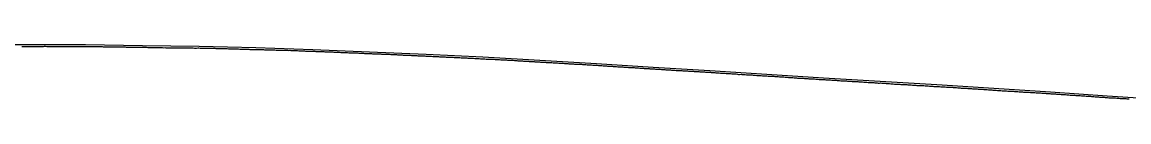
# Model space of a CAD drawing. Extents: x -3793 to 50787, y -1075 to 6138.
# Drawn here: x 26383 to 27358, y -418 to -370 of the extents above; entities that cross this region are included whole.
import ezdxf

# ---------------------------------------------------------------- set-up
doc = ezdxf.new("R2010")
doc.units = 0
doc.layers.add('RD_DDB_Profile_EX', color=7, linetype='Continuous')
doc.layers.add('RD_DDB_Profile_PR', color=7, linetype='Continuous')

msp = doc.modelspace()

# ---------------------------------------------------------------- linework, layer by layer
at = {"layer": 'RD_DDB_Profile_EX'}
for points in [[(26382.195986, -371.76198), (26383.190291, -371.761985), (26384.192519, -371.76228), (26385.194182, -371.762675), (26386.196409, -371.7705), (26387.198636, -371.770815), (26388.200292, -371.798505), (26389.194618, -371.783355), (26390.196847, -371.798765), (26391.195311, -371.74193), (26392.197541, -371.742165), (26393.19977, -371.773205), (26394.201999, -371.8158), (26395.195771, -371.785), (26396.198003, -371.79296), (26397.200234, -371.785435), (26398.20188, -371.79352), (26399.20411, -371.75157), (26400.20634, -371.73616), (26401.200125, -371.79408), (26402.202357, -371.71004), (26403.19995, -371.71078), (26404.201582, -371.769095), (26405.203811, -371.761435), (26406.206039, -371.75373), (26407.19984, -371.737855), (26408.202071, -371.754085), (26409.204301, -371.81237), (26410.205926, -371.804695), (26411.208155, -371.80495), (26412.210385, -371.80521), (26413.204198, -371.84721), (26414.20643, -371.81369), (26415.208661, -371.763965), (26416.207748, -371.76476), (26417.20845, -371.840345), (26418.045718, -371.840525), (26419.205746, -371.86517), (26420.206444, -371.85715), (26421.208675, -371.832195)], [(26421.208675, -371.832195), (26422.211528, -371.824125), (26423.212215, -371.832655), (26424.206674, -371.782665), (26425.208906, -371.77467), (26426.04421, -371.77492), (26427.215582, -371.782855), (26428.208497, -371.782805), (26429.211352, -371.82469), (26430.213582, -371.866655), (26431.041078, -371.82495), (26432.211864, -371.866375), (26433.047138, -371.86661), (26434.207634, -371.86651), (26435.209864, -371.858445), (26436.044555, -371.85866), (26437.208772, -371.87472), (26438.211002, -371.825015), (26439.213232, -371.86696), (26440.047674, -371.86719), (26441.209006, -371.925455), (26442.043262, -371.9257), (26443.047479, -371.900315), (26444.210144, -371.950275), (26445.210815, -371.95884), (26446.213043, -371.959095), (26447.039358, -372.000675), (26448.211954, -371.992015), (26449.214182, -371.950615), (26450.048014, -371.950815), (26451.209957, -371.942335), (26452.212186, -371.984135), (26453.045438, -371.9843), (26454.043763, -372.02555), (26455.213325, -372.06725), (26456.213985, -372.034225), (26457.209102, -372.04257), (26458.211333, -372.04279), (26459.215125, -372.08415), (26460.209607, -372.12574), (26461.212471, -372.125855), (26462.213128, -372.125995), (26463.215355, -372.176175), (26464.040247, -372.21769), (26465.214267, -372.20062), (26466.216495, -372.20074), (26467.041532, -372.24227), (26468.215407, -372.259005), (26469.217634, -372.292245), (26470.210548, -372.283785), (26471.043152, -372.24231), (26472.211029, -372.250535), (26473.211688, -372.292195), (26474.044438, -372.33382), (26475.212167, -372.342075), (26476.212827, -372.383725), (26477.045724, -372.38379), (26478.040979, -372.383765), (26479.213966, -372.400545), (26480.216193, -372.45066), (26481.041481, -372.450645), (26482.215105, -372.52525), (26483.217332, -372.516875), (26484.042765, -372.4753), (26485.043888, -372.44221), (26486.210726, -372.49205), (26487.044049, -372.533705), (26488.045173, -372.492175), (26489.210298, -372.5668), (26490.21316, -372.6), (26491.215388, -372.6), (26492.040927, -372.55843), (26493.213665, -372.616825), (26494.046961, -372.65843), (26495.042211, -372.69158), (26496.214804, -372.708405), (26497.048246, -372.75), (26498.21058, -372.691585), (26499.043838, -372.69157), (26500.042163, -372.75), (26501.211719, -372.76681), (26502.045123, -372.80842), (26503.043447, -372.8), (26504.212858, -372.8416), (26505.215086, -372.833165), (26506.040875, -372.87475), (26507.213996, -372.916435), (26508.214659, -372.87478), (26509.209139, -372.924775), (26510.212002, -372.92474), (26511.212661, -372.92469), (26512.214887, -372.966175), (26513.047291, -372.96611), (26514.210667, -372.974605), (26515.212255, -372.95754), (26516.214481, -373.00744), (26517.216708, -372.974405), (26518.210569, -372.97438), (26519.212797, -372.998645), (26520.215026, -373.048525), (26521.217254, -373.057005)], [(26521.217254, -373.057005), (26522.218833, -373.03962), (26523.213355, -373.11373), (26524.215585, -373.08083), (26525.217816, -373.089335), (26526.219393, -373.089145), (26527.212307, -373.121785), (26528.214536, -373.13903), (26529.216766, -373.13016), (26530.218336, -373.12994), (26531.220563, -373.129785), (26532.215113, -373.129775), (26533.216682, -373.179555), (26534.218912, -373.220575), (26535.221142, -373.22924), (26536.215705, -373.229235), (26537.217272, -373.187885), (26538.219504, -373.187745), (26539.221736, -373.228695), (26540.044983, -373.310705), (26541.219303, -373.260985), (26542.221532, -373.26971), (26543.223761, -373.32847), (26544.225991, -373.337275), (26545.219901, -373.37824), (26546.222132, -373.41909), (26547.224363, -373.368915), (26548.225915, -373.395775), (26549.228145, -373.445655), (26550.222747, -373.427535), (26551.224981, -373.427375), (26552.22653, -373.47715), (26553.228762, -373.52699), (26554.230995, -373.52683), (26555.22084, -373.53575), (26556.222382, -373.58555), (26557.224614, -373.576185), (26558.226846, -373.585275), (26559.229078, -373.6666), (26560.230611, -373.66635), (26561.232842, -373.725485), (26562.227492, -373.725475), (26563.271567, -373.7295), (26564.228151, -373.80603), (26565.041703, -373.805895), (26566.231455, -373.855815), (26567.23363, -373.90565), (26568.046414, -373.90551), (26569.22937, -373.936745), (26570.231522, -373.986555), (26571.040185, -373.98602), (26572.231545, -374.045515), (26573.231834, -374.066925), (26574.234608, -374.11689), (26575.236667, -374.166735), (26576.229411, -374.2169), (26577.23142, -374.26678), (26578.234082, -374.257315), (26579.231209, -374.29722), (26580.233155, -374.337585), (26581.043568, -374.337515), (26582.235987, -374.347175), (26583.230398, -374.37831), (26583.537522, -374.378285), (26584.041128, -374.37829), (26585.233044, -374.397585), (26586.234879, -374.428545), (26587.042118, -374.42792), (26588.234445, -374.43771), (26589.234503, -374.447335), (26590.292841, -374.49777), (26591.231253, -374.48836), (26592.23121, -374.52905), (26593.233652, -374.579315), (26594.235378, -374.56048), (26595.232284, -374.61949), (26596.043777, -374.660095), (26597.227126, -374.71088), (26598.228745, -374.701685), (26599.231074, -374.74269), (26600.22788, -374.75172), (26601.2295, -374.76141), (26602.228062, -374.801495), (26603.228636, -374.842585), (26604.227153, -374.87048), (26605.226911, -374.911475), (26606.226077, -374.95186), (26607.22759, -374.952235), (26608.227355, -374.9527), (26609.226516, -374.99311), (26610.235584, -375.033705), (26610.558796, -375.049715), (26611.232215, -375.10232), (26612.234341, -375.143605), (26613.230941, -375.112225), (26614.232359, -375.193965), (26615.23141, -375.20326), (26616.232118, -375.21294), (26617.314114, -375.253875), (26618.230369, -375.225555), (26619.23098, -375.25406)], [(26619.23098, -375.25406), (26620.23025, -375.303685), (26621.230858, -375.32615), (26622.228392, -375.3945), (26623.230736, -375.435555), (26624.228255, -375.416585), (26625.228764, -375.48588), (26626.226199, -375.57638), (26627.229141, -375.577125), (26628.22965, -375.637035), (26629.227086, -375.718315), (26630.229318, -375.74116), (26631.226715, -375.781745), (26632.224052, -375.90018), (26633.228964, -375.899635), (26634.228026, -375.862345), (26635.225363, -375.91227), (26636.2227, -375.952915), (26637.232408, -376.031085), (26637.580069, -376.04849), (26638.229681, -376.07185), (26639.226921, -376.07195), (26640.22416, -376.11279), (26641.230697, -376.193645), (26642.227937, -376.203035), (26643.225176, -376.253145), (26644.335388, -376.281105), (26645.224363, -376.272995), (26646.229085, -376.22273), (26647.226229, -376.273005), (26648.225089, -376.363925), (26649.222231, -376.42343), (26650.226956, -376.473165), (26651.225802, -376.51412), (26652.222849, -376.50537), (26653.222974, -376.584455), (26654.229318, -376.58425), (26655.226367, -376.63468), (26656.223415, -376.67598), (26657.220463, -376.726425), (26658.226772, -376.75803), (26659.223727, -376.8269), (26660.220681, -376.868435), (26661.222405, -376.829085), (26662.226976, -376.97014), (26663.223933, -377.038795), (26664.22256, -377.04827), (26664.601343, -377.067485), (26665.218779, -377.071805), (26666.216632, -377.07226), (26667.222113, -377.113195), (26668.218974, -377.16404), (26669.219916, -377.247895), (26670.217757, -377.333885), (26671.356661, -377.346275), (26672.21693, -377.38926), (26673.219233, -377.45591), (26674.219873, -377.513875), (26675.22217, -377.512805), (26676.217519, -377.51256), (26677.219824, -377.575425), (26678.220438, -377.58343), (26679.222647, -377.63246), (26680.217931, -377.723325), (26681.218455, -377.78157), (26682.220666, -377.830605), (26683.225952, -377.871775), (26684.227151, -377.952945), (26685.221732, -377.948355), (26686.223854, -377.97931), (26687.224269, -378.001145), (26688.227079, -378.059815), (26689.221615, -378.109665), (26690.222025, -378.09979), (26691.224144, -378.189725), (26691.622616, -378.20927), (26692.226907, -378.257825), (26693.227219, -378.2759), (26694.221679, -378.32596), (26695.223712, -378.366125), (26696.224719, -378.39743), (26697.226751, -378.396825), (26698.377934, -378.413905), (26699.221449, -378.474515), (26700.224096, -378.555845), (26701.226043, -378.596155), (26702.218696, -378.596585), (26703.220643, -378.67758), (26704.223291, -378.73681), (26705.223498, -378.74591), (26706.225359, -378.755065), (26707.219661, -378.84624), (26708.220494, -378.88723), (26709.222355, -378.86845), (26710.227284, -378.956825), (26711.221576, -379.00731), (26712.222387, -379.048415), (26713.224165, -379.120715), (26714.225247, -379.17044), (26715.227026, -379.239005), (26716.220537, -379.270935)], [(26716.220537, -379.270935), (26717.222315, -379.330235), (26718.224094, -379.43029), (26718.64389, -379.430315), (26719.225129, -379.430155), (26720.219251, -379.47192), (26721.220947, -379.52221), (26722.22195, -379.572175), (26723.223647, -379.640885), (26724.217068, -379.64153), (26725.399208, -379.710675), (26726.223463, -379.81627), (26727.216796, -379.858095), (26728.21841, -379.867755), (26729.220024, -379.868305), (26730.220956, -379.90943), (26731.214961, -379.97885), (26732.219643, -380.02188), (26733.220501, -380.054355), (26734.222036, -380.114155), (26735.215269, -380.17433), (26736.215143, -380.17528), (26737.216679, -380.18498), (26738.209906, -380.286155), (26739.214509, -380.2885), (26740.215966, -380.298305), (26741.216764, -380.348985), (26742.210556, -380.43322), (26743.211357, -380.47522), (26744.212813, -380.526285), (26745.209688, -380.5797), (26745.665163, -380.64841), (26746.210454, -380.713395), (26747.211832, -380.72334), (26748.213211, -380.76616), (26749.206238, -380.809515), (26750.207613, -380.860935), (26751.208987, -380.91235), (26752.420481, -380.9761), (26753.206431, -381.01759), (26754.207107, -381.068935), (26755.208407, -381.078875), (26756.201938, -381.123145), (26757.20262, -381.1745), (26758.203915, -381.226195), (26759.208351, -381.22963), (26760.201169, -381.3241), (26761.202388, -381.334065), (26762.203014, -381.385705), (26763.195815, -381.44605), (26764.197902, -381.49751), (26765.198532, -381.54133), (26766.199147, -381.585295), (26767.197128, -381.6013), (26768.199217, -381.648925), (26769.198068, -381.733335), (26770.203312, -381.774835), (26771.197556, -381.831035), (26772.20279, -381.87249), (26772.686437, -381.895855), (26773.197588, -381.91344), (26774.204209, -381.970755), (26775.198388, -382.069395), (26776.203535, -382.16105), (26777.197714, -382.16763), (26778.202853, -382.21722), (26779.441755, -382.265565), (26780.204197, -382.26586), (26781.19831, -382.348735), (26782.203368, -382.40664), (26783.200628, -382.449375), (26784.20403, -382.4972), (26785.201289, -382.51405), (26786.2038, -382.59633), (26787.200991, -382.63933), (26788.202825, -382.603765), (26789.201516, -382.646565), (26790.203351, -382.74486), (26791.200543, -382.887835), (26792.202981, -382.93647), (26793.200157, -382.9457), (26794.203425, -382.99413), (26795.200548, -383.04547), (26796.202311, -383.094065), (26797.199437, -383.095405), (26798.204955, -383.146225), (26799.200436, -383.25362), (26799.70771, -383.27897), (26800.205313, -383.31229), (26801.199226, -383.362065), (26802.204073, -383.45472), (26803.197986, -383.45449), (26804.204332, -383.50506), (26805.198849, -383.57935), (26806.463028, -383.579895), (26807.197563, -383.57197), (26808.202355, -383.630965), (26809.19769, -383.722835), (26810.202484, -383.773805), (26811.197214, -383.83138), (26812.202292, -383.88954)], [(26812.202292, -383.88954), (26813.218347, -383.93369), (26814.20264, -383.98183), (26815.199858, -384.025075), (26816.200839, -384.07424), (26817.19806, -384.167515), (26818.200522, -384.224495), (26819.198339, -384.36812), (26820.200191, -384.42481), (26821.197945, -384.484615), (26822.199751, -384.525615), (26823.197502, -384.577485), (26824.199906, -384.66882), (26825.197057, -384.686205), (26826.202619, -384.737235), (26826.728983, -384.763865), (26827.196583, -384.78713), (26828.202084, -384.888435), (26829.196601, -384.93095), (26830.200062, -384.982105), (26831.202404, -385.073815), (26832.20099, -385.07908), (26833.484302, -385.18239), (26834.19932, -385.2328), (26835.197855, -385.280555), (26836.196995, -385.28672), (26837.198674, -385.378145), (26838.197819, -385.44249), (26839.204736, -385.53172), (26840.23962, -385.62304), (26841.202368, -385.661395), (26842.199304, -385.70124), (26843.198402, -385.79955), (26844.197506, -385.822995), (26845.199103, -385.831135), (26846.19821, -385.92959), (26847.204385, -385.93549), (26848.203439, -386.02573), (26849.202497, -386.074445), (26850.200917, -386.1314), (26851.199982, -386.27155), (26852.198405, -386.328575), (26853.200575, -386.337545), (26854.198973, -386.386115), (26855.205007, -386.434105), (26856.203369, -386.524065), (26857.201731, -386.54028), (26858.200754, -386.598135), (26859.200757, -386.646755), (26860.199127, -386.686655), (26860.505575, -386.71741), (26861.200541, -386.787065), (26862.198855, -386.877155), (26863.204796, -386.893235), (26864.203105, -386.99223), (26865.201415, -387.03226), (26866.202068, -387.0404), (26867.260894, -387.10441), (26868.198651, -387.197645), (26869.199982, -387.289305), (26870.198244, -387.329495), (26871.204104, -387.37802), (26872.202362, -387.42723), (26873.201304, -387.47677), (26874.201248, -387.503245), (26875.199461, -387.56187), (26876.197673, -387.65222), (26877.198944, -387.74397), (26878.197155, -387.79344), (26879.202945, -387.84227), (26880.201843, -387.89206), (26881.201738, -387.94149), (26882.1999, -387.99119), (26883.198063, -388.090885), (26884.196225, -388.140585), (26885.197442, -388.232525), (26886.203175, -388.290765), (26887.202027, -388.35), (26887.526849, -388.349905), (26888.200156, -388.35907), (26889.19998, -388.40886), (26890.198094, -388.54957), (26891.196208, -388.599495), (26892.194322, -388.649425), (26893.19549, -388.737505), (26894.282167, -388.781975), (26895.199937, -388.82808), (26896.199712, -388.928085), (26897.197778, -388.99661), (26898.195845, -389.078355), (26899.193912, -389.16012), (26900.191979, -389.169445), (26901.193096, -389.270935), (26902.199386, -389.32099), (26903.197409, -389.38047), (26904.197125, -389.471555), (26905.195146, -389.471905), (26906.193167, -389.581355), (26907.191189, -389.681695), (26908.262479, -389.681965), (26909.2631, -389.77476)], [(26909.2631, -389.77476), (26910.088311, -389.815585), (26910.637286, -389.883225), (26911.634594, -389.892525), (26912.637064, -389.973085), (26913.636051, -390.01414), (26914.638515, -390.02188), (26915.636473, -390.12265), (26916.639896, -390.21194), (26917.637854, -390.308305), (26918.634404, -390.330295), (26919.639236, -390.38018), (26920.634095, -390.388795), (26921.641299, -390.479755), (26922.635431, -390.569965), (26923.633353, -390.62094), (26924.640533, -390.71206), (26925.634665, -390.75225), (26926.640152, -390.8118), (26927.635977, -390.97436), (26928.058759, -390.996015), (26928.633879, -391.03474), (26929.637929, -391.0021), (26930.635123, -391.10304), (26931.637479, -391.183975), (26932.637059, -391.27602), (26933.638723, -391.25231), (26934.814077, -391.35309), (26935.633066, -391.426095), (26936.637801, -391.485785), (26937.632557, -391.494965), (26938.639671, -391.568445), (26939.633737, -391.62727), (26940.63327, -391.678705), (26941.63802, -391.729305), (26942.63274, -391.770585), (26943.639823, -391.87162), (26944.633858, -391.9216), (26945.631684, -392.064495), (26946.635656, -392.12295), (26947.632802, -392.124475), (26948.635106, -392.174185), (26949.634556, -392.26724), (26950.628561, -392.317465), (26951.635612, -392.368775), (26952.630287, -392.510485), (26953.635033, -392.529285), (26954.631341, -392.57969), (26955.080032, -392.624815), (26955.636081, -392.67213), (26956.633855, -392.73326), (26957.630109, -392.77519), (26958.634863, -392.867875), (26959.629499, -392.877365), (26960.636526, -392.978925), (26961.835351, -393.015975), (26962.629838, -393.04897), (26963.632109, -393.090755), (26964.629204, -393.151515), (26965.629913, -393.20019), (26966.632188, -393.25905), (26967.633817, -393.317595), (26968.629989, -393.392915), (26969.628451, -393.441625), (26970.630702, -393.500725), (26971.63453, -393.55967), (26972.62531, -393.65056), (26973.629138, -393.700995), (26974.631389, -393.74306), (26975.632993, -393.834905), (26976.625964, -393.92621), (26977.628193, -393.944015), (26978.63135, -393.99438), (26979.633867, -394.085965), (26980.625548, -394.10209), (26981.627136, -394.194105), (26982.101306, -394.241545), (26982.62964, -394.277345), (26983.632135, -394.244575), (26984.631473, -394.343315), (26985.626283, -394.435805), (26986.62942, -394.50334), (26987.628762, -394.593625), (26988.856624, -394.594235), (26989.626047, -394.620415), (26990.629163, -394.77905), (26991.628485, -394.79489), (26992.63096, -394.895425), (26993.625742, -394.94663), (26994.628857, -394.947485), (26995.62818, -395.0133), (26996.630638, -395.097245), (26997.625395, -395.198695), (26998.624699, -395.24791), (26999.627793, -395.257365), (27000.630255, -395.34145), (27001.625004, -395.48464), (27002.624304, -395.542205), (27003.627379, -395.551865), (27004.629827, -395.644635), (27005.632279, -395.68745)], [(27005.632279, -395.68745), (27006.623835, -395.737585), (27007.626909, -395.7972), (27008.629363, -395.89008), (27009.122579, -395.890775), (27009.631812, -395.89945), (27010.623334, -395.94983), (27011.625775, -396.051145), (27012.628832, -396.110855), (27013.624928, -396.40212), (27014.624198, -396.409895), (27015.877898, -396.333305), (27016.63109, -396.383435), (27017.627174, -396.38986), (27018.626428, -396.48161), (27019.625681, -396.62336), (27020.62404, -396.673775), (27021.627856, -396.713015), (27022.633216, -396.729725), (27023.626349, -396.779615), (27024.623046, -396.8702), (27025.622286, -396.9204), (27026.62925, -397.019875), (27027.62849, -397.120075), (27028.624562, -397.168555), (27029.624427, -397.260875), (27030.623654, -397.30308), (27031.622881, -397.353565), (27032.626663, -397.409805), (27033.62652, -397.460625), (27034.625747, -397.5611), (27035.621811, -397.643025), (27036.143853, -397.669375), (27036.621939, -397.684825), (27037.628243, -397.759585), (27038.62746, -397.810325), (27039.624422, -397.86714), (27040.623636, -397.926175), (27041.622222, -397.959955), (27042.899171, -398.023155), (27043.626109, -398.05865), (27044.625314, -398.12627), (27045.623891, -398.17691), (27046.624003, -398.302565), (27047.627764, -398.35105), (27048.626342, -398.40173), (27049.65449, -398.462245), (27050.62249, -398.510065), (27051.621687, -398.56962), (27052.621785, -398.66214), (27053.628709, -398.712695), (27054.624115, -398.79535), (27055.622689, -398.854565), (27056.623407, -398.92222), (27057.621975, -399.01522), (27058.625732, -399.11427), (27059.625819, -399.16534), (27060.62501, -399.20875), (27061.620409, -399.25818), (27062.620489, -399.351135), (27063.627425, -399.418365), (27064.622819, -399.5937), (27065.623504, -399.60359), (27066.618898, -399.611385), (27067.62584, -399.620575), (27068.621234, -399.71221), (27069.920445, -399.78649), (27070.625065, -399.829205), (27071.62364, -399.906865), (27072.621122, -399.949035), (27073.619694, -399.966875), (27074.626656, -400.110325), (27075.623517, -400.21016), (27076.675763, -400.25711), (27077.618084, -400.3047), (27078.626514, -400.398425), (27079.621901, -400.44083), (27080.620484, -400.458745), (27081.624269, -400.542925), (27082.624305, -400.65283), (27083.620281, -400.695745), (27084.618871, -400.80604), (27085.624095, -400.821465), (27086.622689, -400.85854), (27087.618656, -400.90946), (27088.618662, -400.961845), (27089.621893, -401.05399), (27090.621072, -401.10706), (27091.617854, -401.15025), (27092.62489, -401.1827), (27093.620277, -401.22605), (27094.619704, -401.27835), (27095.766131, -401.388175), (27096.6224, -401.473335), (27096.941718, -401.49033), (27097.621831, -401.518565), (27098.618575, -401.53424), (27099.617993, -401.551395), (27100.62129, -401.687215), (27101.765014, -401.75397), (27102.616887, -401.797725)], [(27102.616887, -401.797725), (27103.766545, -401.94257), (27104.762325, -402.00781), (27105.758508, -402.06617), (27106.760082, -402.16448), (27107.762739, -402.214775), (27108.764717, -402.220555), (27109.766284, -402.268905), (27110.75958, -402.31807), (27111.761455, -402.359755), (27112.761517, -402.41574), (27113.763392, -402.536535), (27114.76485, -402.59257), (27115.766307, -402.63396), (27116.769222, -402.734765), (27117.207673, -402.75665), (27117.762402, -402.776955), (27118.763747, -402.783265), (27119.765517, -402.83252), (27120.765438, -402.939005), (27121.76678, -402.995425), (27122.76855, -403.052165), (27123.962992, -403.205685), (27124.761525, -403.278755), (27125.76563, -403.33739), (27126.766863, -403.386625), (27127.768526, -403.43615), (27128.768319, -403.49299), (27129.769549, -403.577235), (27130.771207, -403.58428), (27131.764155, -403.59193), (27132.763833, -403.699065), (27133.765389, -403.74885), (27134.768954, -403.799915), (27135.770078, -403.92688), (27136.770187, -404.019245), (27137.771277, -404.01878), (27138.764121, -403.98422), (27139.76557, -404.17672), (27140.765139, -404.18408), (27141.766588, -404.19162), (27142.767604, -404.28383), (27143.771065, -404.3702), (27144.228947, -404.37044), (27144.762836, -404.386105), (27145.763746, -404.43608), (27146.764657, -404.52858), (27147.765997, -404.62138), (27148.765472, -404.67894), (27149.767389, -404.7785), (27150.984265, -404.88206), (27151.760946, -404.92185), (27152.763767, -404.938335), (27153.764573, -404.98114), (27154.762936, -404.994585), (27155.763314, -405.08707), (27156.764121, -405.17984), (27157.762053, -405.2281), (27158.762757, -405.251), (27159.769193, -405.29927), (27160.769465, -405.349435), (27161.767725, -405.39832), (27162.768429, -405.49123), (27163.766257, -405.53224), (27164.766934, -405.63277), (27165.764661, -405.696715), (27166.765265, -405.78226), (27167.763429, -405.87375), (27168.763596, -405.89691), (27169.76176, -405.903625), (27170.762363, -406.073955), (27171.25022, -406.07431), (27171.762479, -406.08965), (27172.768696, -406.061165), (27173.769204, -406.112025), (27174.76829, -406.068645), (27175.768793, -406.20432), (27176.766422, -406.30342), (27178.005538, -406.42042), (27178.764916, -406.48866), (27179.764884, -406.53954), (27180.762851, -406.589115), (27181.763253, -406.64028), (27182.760785, -406.682), (27183.761188, -406.748285), (27184.761591, -406.884395), (27185.76719, -406.940815), (27186.767502, -406.949725), (27187.764934, -406.991745), (27188.765246, -407.085665), (27189.76311, -407.09296), (27190.762991, -407.151545), (27191.760831, -407.24395), (27192.761045, -407.345595), (27193.758384, -407.38793), (27194.758599, -407.43961), (27195.756362, -407.45443), (27196.756152, -407.64105), (27197.764569, -407.642095), (27198.271494, -407.66739), (27198.761861, -407.69931)], [(27198.761861, -407.69931), (27199.761991, -407.786615), (27200.761055, -407.78679), (27201.760758, -407.802965), (27202.758419, -407.896), (27203.758538, -407.997925), (27205.026812, -408.04845), (27205.755834, -408.05003), (27206.753396, -408.15055), (27207.753012, -408.252445), (27208.750165, -408.35269), (27209.749786, -408.44755), (27210.759021, -408.505745), (27211.78213, -408.50705), (27212.754182, -408.5631), (27213.751243, -408.62056), (27214.755042, -408.675525), (27215.752103, -408.718955), (27216.757423, -408.768815), (27217.752964, -408.82441), (27218.750006, -408.88197), (27219.754122, -409.023375), (27220.750687, -409.109635), (27221.755906, -409.195575), (27222.751367, -409.179795), (27223.756581, -409.22278), (27224.754919, -409.309175), (27225.292767, -409.335595), (27225.748979, -409.36524), (27226.75547, -409.45124), (27227.749891, -409.500565), (27228.754604, -409.55776), (27229.752857, -409.651505), (27230.755515, -409.750195), (27232.048085, -409.84386), (27232.747721, -409.857425), (27233.754124, -409.972145), (27234.750511, -410.05172), (27235.753083, -410.093525), (27236.75084, -410.151495), (27237.753412, -410.25043), (27238.803404, -410.304145), (27239.756128, -410.359185), (27240.751739, -410.4018), (27241.748448, -410.460325), (27242.753005, -410.510875), (27243.748605, -410.603525), (27244.753569, -410.65436), (27245.748746, -410.746785), (27246.753627, -410.76194), (27247.751602, -410.820495), (27248.745359, -410.906295), (27249.750251, -410.95737), (27250.745346, -411.05007), (27251.750242, -411.101175), (27252.748166, -411.159835), (27253.750115, -411.179995), (27254.747987, -411.23171), (27255.744529, -411.319855), (27256.746493, -411.41241), (27257.74435, -411.45746), (27258.746712, -411.520725), (27259.069359, -411.55372), (27259.744116, -411.615665), (27260.748888, -411.66723), (27261.742868, -411.72447), (27262.740234, -411.73294), (27263.742532, -411.912795), (27264.739892, -411.97131), (27265.824677, -411.98352), (27266.739853, -412.0301), (27267.739212, -412.03497), (27268.741437, -412.128475), (27269.744552, -412.17826), (27270.739338, -412.241895), (27271.742074, -412.284825), (27272.743904, -412.348005), (27273.746942, -412.44803), (27274.739162, -412.483795), (27275.742199, -412.57716), (27276.743959, -412.62063), (27277.73829, -412.707735), (27278.741327, -412.771045), (27279.744333, -412.784445), (27280.74602, -412.834795), (27281.738163, -412.9774), (27282.740741, -413.02741), (27283.742426, -413.084405), (27284.745387, -413.171395), (27285.74002, -413.265675), (27286.090632, -413.28325), (27286.742931, -413.322715), (27287.742052, -413.328275), (27288.736228, -413.422525), (27289.739112, -413.486225), (27290.741996, -413.536715), (27291.743618, -413.53729), (27292.845951, -413.67533), (27293.740606, -413.751885), (27294.74092, -413.78795), (27295.734129, -413.876315)], [(27295.734129, -413.876315), (27296.736939, -413.94007), (27297.739748, -414.03431), (27298.741317, -414.08514), (27299.735388, -414.13627), (27300.738125, -414.18084), (27301.73836, -414.23658), (27302.739867, -414.37485), (27303.734233, -414.39559), (27304.736605, -414.539965), (27305.739342, -414.578305), (27306.732455, -414.586425), (27307.735121, -414.600165), (27308.735275, -414.64974), (27309.737581, -414.78823), (27310.73065, -414.96544), (27311.733316, -414.985275), (27312.735982, -415.024295), (27313.111906, -415.04354), (27313.738604, -415.094075), (27314.729081, -415.09457), (27315.731328, -415.18372), (27316.733924, -415.241295), (27317.726923, -415.293545), (27318.729519, -415.38321), (27319.867224, -415.4581), (27320.726723, -415.586885), (27321.725575, -415.63103), (27322.73402, -415.67441), (27323.73402, -415.718455), (27324.734019, -415.768485), (27325.73287, -415.8746), (27326.732517, -416.00644), (27327.73245, -416.056755), (27328.732383, -416.075005), (27329.731169, -416.087335), (27330.731101, -416.17569), (27331.73069, -416.325735), (27332.730279, -416.41982), (27333.726967, -416.41782), (27334.726491, -416.468135), (27335.72682, -416.606105), (27336.725998, -416.656165), (27337.725522, -416.774465), (27338.734293, -416.899745), (27339.733472, -416.911815), (27340.133179, -416.911945), (27340.732612, -416.92404), (27341.732074, -416.968625), (27342.732338, -417.062885), (27343.731454, -417.119195), (27344.730915, -417.175745), (27345.731175, -417.17598), (27346.888498, -417.278365), (27347.729699, -417.33897), (27348.726222, -417.431795), (27349.726419, -417.520385), (27350.725473, -417.57099), (27351.724869, -417.58369), (27352.725059, -417.678275), (27353.724109, -417.684785), (27354.731907, -417.77934), (27355.730907, -417.83607), (27356.731031, -418.02513), (27357.730031, -418.031845)]]:
    msp.add_lwpolyline(points, dxfattribs=at)
at = {"layer": 'RD_DDB_Profile_PR'}
msp.add_lwpolyline([(26338.47, -370.237), (26388.47, -370.1945), (26438.47, -370.236), (26488.47, -370.9195), (26538.47, -371.598), (26588.47, -372.84), (26638.47, -374.472), (26688.47, -376.472), (26738.47, -378.687), (26788.47, -381.015), (26838.47, -383.8665), (26888.47, -386.7725), (26938.47, -389.956), (26988.47, -392.994), (27038.47, -396.202), (27088.47, -399.354), (27138.47, -402.3945), (27188.47, -405.458), (27238.47, -408.687), (27288.47, -411.797), (27338.47, -415.2665), (27388.47, -418.4315)], dxfattribs=at)

doc.saveas('drawing.dxf')
